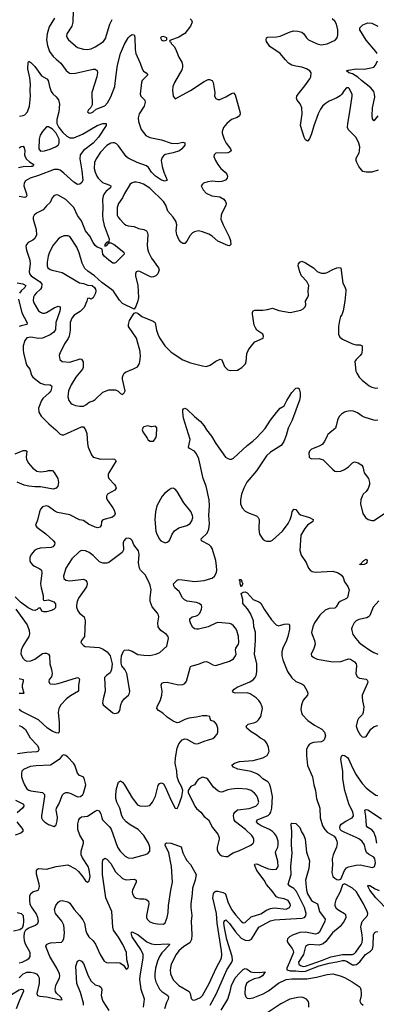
# Model space of a CAD drawing. Header units: inches. Extents: x 1682530 to 1839546, y 640742 to 791647.
# Tile 697 of 923: x 1821695 to 1825356, y 673318 to 683415. Entities that reach past the tile are written whole.
import ezdxf

# ---------------------------------------------------------------- set-up
doc = ezdxf.new("R2010")
doc.units = ezdxf.units.IN
doc.header["$MEASUREMENT"] = 0
doc.layers.add('B8627', color=7, linetype='Continuous')
doc.layers.add('B8628', color=7, linetype='Continuous')

msp = doc.modelspace()

# ---------------------------------------------------------------- linework, layer by layer
at = {"layer": 'B8627', "color": 5}
for points, elevation in [([(1821736, 680000), (1821760, 679900), (1821770, 679870), (1821800, 679830), (1821817, 679770), (1821830, 679750), (1821910, 679689), (1821950, 679674), (1822010, 679670), (1822022, 679662), (1822026, 679650), (1822014, 679610), (1821999, 679590), (1821932, 679530), (1821919, 679510), (1821890, 679430), (1821892, 679390), (1821917, 679350), (1821994, 679270), (1822068, 679210), (1822110, 679166), (1822130, 679158), (1822150, 679159), (1822330, 679239), (1822350, 679239), (1822370, 679210), (1822385, 679170), (1822391, 679070), (1822398, 679030), (1822432, 678952), (1822449, 678930), (1822530, 678908), (1822653, 678913), (1822668, 678908), (1822687, 678890), (1822610, 678770), (1822602, 678750), (1822602, 678730), (1822612, 678710), (1822668, 678650), (1822680, 678630), (1822684, 678610), (1822671, 678590), (1822597, 678550), (1822585, 678530), (1822585, 678510), (1822592, 678490), (1822652, 678410), (1822665, 678385), (1822674, 678350), (1822670, 678330), (1822647, 678313), (1822550, 678288), (1822535, 678270), (1822531, 678229), (1822519, 678210), (1822495, 678205), (1822470, 678210), (1822402, 678242), (1822350, 678278), (1822310, 678286), (1822210, 678337), (1822082, 678362), (1822055, 678375), (1821990, 678424), (1821971, 678429), (1821930, 678421), (1821910, 678396), (1821898, 678370), (1821877, 678283), (1821857, 678230), (1821871, 678210), (1821964, 678144), (1822042, 678070), (1822056, 678050), (1822054, 678030), (1822034, 678010), (1822017, 678003), (1821905, 677995), (1821873, 677987), (1821850, 677974), (1821812, 677930), (1821801, 677899), (1821800, 677870), (1821807, 677850), (1821830, 677822), (1821846, 677810), (1821903, 677783), (1821919, 677770), (1821923, 677743), (1821908, 677630), (1821915, 677590), (1821938, 677510), (1821935, 677470), (1821941, 677461), (1821950, 677459), (1821990, 677467), (1822047, 677447), (1822064, 677424), (1822064, 677390), (1822058, 677382), (1822048, 677370), (1822023, 677357), (1821970, 677344), (1821944, 677344), (1821924, 677350), (1821910, 677382), (1821890, 677379), (1821874, 677366), (1821850, 677358), (1821830, 677359), (1821783, 677383), (1821703, 677443), (1821650, 677497)], 460), ([(1822110, 680000), (1822104, 679990), (1822100, 679970), (1822108, 679930), (1822131, 679910), (1822210, 679902), (1822316, 679936), (1822330, 679935), (1822348, 679908), (1822348, 679850), (1822341, 679830), (1822272, 679750), (1822224, 679670), (1822196, 679610), (1822189, 679549), (1822200, 679510), (1822222, 679482), (1822233, 679473), (1822270, 679460), (1822313, 679453), (1822350, 679453), (1822375, 679465), (1822410, 679492), (1822450, 679507), (1822470, 679520), (1822550, 679594), (1822610, 679618), (1822678, 679618), (1822705, 679605), (1822730, 679582), (1822750, 679572), (1822768, 679590), (1822778, 679610), (1822750, 679730), (1822750, 679750), (1822756, 679770), (1822769, 679790), (1822781, 679799), (1822865, 679835), (1822903, 679857), (1822924, 679890), (1822933, 679930), (1822935, 679970), (1822932, 680000)], 480), ([(1823259, 680000), (1823370, 679928), (1823450, 679898), (1823570, 679865), (1823610, 679859), (1823650, 679873), (1823710, 679915), (1823753, 679933), (1823770, 679927), (1823799, 679859), (1823830, 679825), (1823856, 679816), (1823930, 679821), (1823974, 679850), (1824013, 679887), (1824019, 679910), (1824027, 679990), (1824031, 680000)], 480), ([(1825206, 680000), (1825204, 679990), (1825190, 679970), (1825148, 679930), (1825135, 679910), (1825147, 679810), (1825155, 679790), (1825181, 679750), (1825210, 679719), (1825282, 679662), (1825310, 679647), (1825350, 679638), (1825370, 679640)], 480), ([(1821690, 673743), (1821720, 673750), (1821770, 673774), (1821793, 673790), (1821804, 673810), (1821803, 673850), (1821756, 673936), (1821745, 673970), (1821741, 674010), (1821746, 674054), (1821759, 674081), (1821782, 674098), (1821858, 674130), (1821882, 674150), (1821890, 674170), (1821882, 674210), (1821863, 674250), (1821816, 674316), (1821803, 674343), (1821798, 674390), (1821800, 674430), (1821810, 674456), (1821829, 674471), (1821884, 674490), (1821897, 674510), (1821900, 674530), (1821896, 674550), (1821868, 674652), (1821867, 674690), (1821877, 674703), (1821890, 674710), (1821970, 674705), (1822070, 674730), (1822190, 674750), (1822267, 674707), (1822300, 674680), (1822345, 674625), (1822370, 674583), (1822390, 674571), (1822410, 674586), (1822420, 674630), (1822410, 674697), (1822397, 674730), (1822339, 674819), (1822325, 674850), (1822325, 674890), (1822352, 674972), (1822351, 674991), (1822312, 675052), (1822293, 675110), (1822293, 675170), (1822302, 675210), (1822312, 675228), (1822330, 675240), (1822391, 675249), (1822470, 675300), (1822490, 675309), (1822510, 675302), (1822529, 675270), (1822538, 675230), (1822547, 675210), (1822618, 675138), (1822634, 675114), (1822698, 674930), (1822726, 674890), (1822778, 674838), (1822810, 674820), (1822850, 674816), (1822987, 674853), (1823010, 674864), (1823030, 674890), (1823032, 674930), (1823018, 674970), (1822970, 675048), (1822910, 675112), (1822830, 675157), (1822789, 675189), (1822761, 675221), (1822743, 675250), (1822722, 675330), (1822693, 675390), (1822683, 675430), (1822682, 675470), (1822689, 675531), (1822710, 675597), (1822730, 675610), (1822750, 675595), (1822770, 675570), (1822850, 675436), (1822905, 675365), (1822930, 675354), (1822990, 675350), (1823030, 675358), (1823057, 675390), (1823088, 675452), (1823118, 675562), (1823130, 675583), (1823150, 675590), (1823170, 675579), (1823190, 675548), (1823250, 675407), (1823290, 675331), (1823310, 675326), (1823327, 675353), (1823358, 675450), (1823369, 675510), (1823357, 675550), (1823330, 675601), (1823311, 675650), (1823307, 675710), (1823292, 675790), (1823294, 675846), (1823310, 675945), (1823330, 675990), (1823364, 676030), (1823390, 676041), (1823410, 676037), (1823490, 675993), (1823510, 675988), (1823529, 675991), (1823590, 676017), (1823677, 676043), (1823699, 676061), (1823721, 676090), (1823729, 676110), (1823729, 676150), (1823716, 676190), (1823690, 676219), (1823658, 676230), (1823649, 676250), (1823648, 676270), (1823616, 676276), (1823570, 676275), (1823510, 676261), (1823430, 676251), (1823390, 676238), (1823330, 676207), (1823310, 676205), (1823270, 676223), (1823210, 676261), (1823164, 676304), (1823121, 676330), (1823102, 676350), (1823106, 676370), (1823139, 676441), (1823153, 676490), (1823157, 676530), (1823147, 676590), (1823156, 676610), (1823170, 676618), (1823210, 676621), (1823327, 676593), (1823370, 676597), (1823390, 676608), (1823408, 676632), (1823444, 676770), (1823450, 676781), (1823464, 676790), (1823530, 676807), (1823590, 676830), (1823610, 676833), (1823630, 676828), (1823679, 676799), (1823710, 676792), (1823850, 676836), (1823890, 676862), (1823910, 676890), (1823918, 676910), (1823910, 676950), (1823915, 676970), (1823940, 677010), (1823943, 677030), (1823940, 677090), (1823924, 677150), (1823910, 677176), (1823890, 677200), (1823870, 677216), (1823850, 677224), (1823730, 677232), (1823710, 677227), (1823630, 677188), (1823530, 677165), (1823510, 677164), (1823490, 677170), (1823470, 677186), (1823447, 677230), (1823441, 677250), (1823443, 677270), (1823464, 677290), (1823510, 677302), (1823524, 677310), (1823543, 677330), (1823563, 677370), (1823565, 677390), (1823560, 677410), (1823536, 677430), (1823510, 677440), (1823413, 677453), (1823386, 677466), (1823367, 677487), (1823331, 677550), (1823289, 677590), (1823277, 677610), (1823275, 677630), (1823312, 677668), (1823326, 677674), (1823368, 677672), (1823490, 677654), (1823590, 677665), (1823657, 677683), (1823671, 677689), (1823696, 677710), (1823714, 677746), (1823719, 677770), (1823717, 677810), (1823708, 677870), (1823671, 677991), (1823661, 678010), (1823639, 678030), (1823560, 678070), (1823557, 678090), (1823620, 678150), (1823637, 678190), (1823643, 678250), (1823638, 678330), (1823643, 678430), (1823640, 678490), (1823608, 678630), (1823578, 678710), (1823533, 678913), (1823510, 678962), (1823490, 678990), (1823437, 679017), (1823427, 679030), (1823444, 679110), (1823376, 679330), (1823369, 679391), (1823370, 679414), (1823375, 679425), (1823390, 679431), (1823410, 679421), (1823490, 679345), (1823550, 679296), (1823590, 679251), (1823612, 679210), (1823664, 679144), (1823708, 679068), (1823809, 678930), (1823830, 678915), (1823850, 678909), (1823870, 678909), (1823890, 678918), (1824030, 679050), (1824088, 679092), (1824131, 679129), (1824216, 679224), (1824270, 679310), (1824330, 679388), (1824370, 679431), (1824410, 679456), (1824436, 679510), (1824490, 679591), (1824530, 679635), (1824550, 679641), (1824565, 679630), (1824575, 679590), (1824575, 679550), (1824568, 679512), (1824492, 679310), (1824452, 679228), (1824430, 679150), (1824406, 679090), (1824378, 679050), (1824270, 678979), (1824230, 678943), (1824127, 678790), (1824027, 678673), (1823995, 678610), (1823971, 678550), (1823963, 678490), (1823963, 678450), (1823978, 678410), (1824010, 678376), (1824050, 678353), (1824127, 678327), (1824144, 678310), (1824152, 678290), (1824149, 678189), (1824158, 678138), (1824190, 678087), (1824210, 678074), (1824230, 678068), (1824270, 678068), (1824290, 678079), (1824391, 678170), (1824450, 678250), (1824473, 678290), (1824486, 678330), (1824491, 678369), (1824510, 678397), (1824530, 678391), (1824562, 678350), (1824578, 678338), (1824671, 678310), (1824706, 678290), (1824704, 678270), (1824650, 678230), (1824621, 678199), (1824582, 678130), (1824572, 677972), (1824585, 677925), (1824636, 677850), (1824661, 677790), (1824675, 677770), (1824696, 677756), (1824730, 677749), (1824910, 677761), (1824963, 677743), (1824999, 677719), (1825015, 677695), (1825028, 677650), (1825063, 677603), (1825077, 677570), (1825060, 677490), (1825050, 677478), (1824983, 677450), (1824966, 677434), (1824945, 677395), (1824930, 677380), (1824870, 677377), (1824830, 677361), (1824777, 677310), (1824720, 677230), (1824703, 677190), (1824692, 677130), (1824696, 677110), (1824721, 677050), (1824727, 677010), (1824714, 676966), (1824688, 676910), (1824691, 676891), (1824713, 676873), (1824750, 676858), (1824910, 676829), (1824990, 676833), (1825070, 676860), (1825090, 676857), (1825132, 676830), (1825148, 676810), (1825153, 676790), (1825145, 676710), (1825158, 676678), (1825183, 676663), (1825250, 676652), (1825262, 676642), (1825268, 676630), (1825264, 676610), (1825212, 676490), (1825209, 676470), (1825213, 676430), (1825228, 676370), (1825220, 676310), (1825214, 676290), (1825174, 676250), (1825161, 676230), (1825149, 676171), (1825162, 676130), (1825190, 676083), (1825210, 676062), (1825230, 676056), (1825250, 676065), (1825299, 676141), (1825332, 676168), (1825370, 676178)], 460), ([(1825372, 679308), (1825350, 679306), (1825330, 679310), (1825230, 679340), (1825209, 679350), (1825164, 679384), (1825121, 679401), (1825090, 679403), (1825050, 679397), (1825028, 679390), (1824998, 679370), (1824975, 679345), (1824956, 679310), (1824944, 679250), (1824935, 679225), (1824859, 679161), (1824850, 679149), (1824825, 679090), (1824800, 679060), (1824770, 679041), (1824691, 679010), (1824671, 678990), (1824663, 678970), (1824665, 678930), (1824677, 678917), (1824690, 678911), (1824770, 678915), (1824810, 678900), (1824910, 678803), (1824930, 678787), (1824950, 678781), (1824990, 678785), (1825030, 678802), (1825070, 678830), (1825110, 678871), (1825130, 678881), (1825170, 678871), (1825206, 678846), (1825216, 678830), (1825230, 678770), (1825274, 678710), (1825287, 678670), (1825287, 678650), (1825271, 678609), (1825250, 678577), (1825222, 678550), (1825209, 678530), (1825197, 678490), (1825192, 678450), (1825216, 678350), (1825244, 678310), (1825271, 678290), (1825310, 678278), (1825330, 678280), (1825490, 678386)], 480), ([(1821650, 678962), (1821730, 678996), (1821759, 678999), (1821770, 678990), (1821762, 678930), (1821764, 678910), (1821784, 678870), (1821830, 678815), (1821870, 678787), (1821910, 678779), (1821970, 678784), (1821991, 678791), (1822031, 678791), (1822050, 678771), (1822087, 678710), (1822095, 678670), (1822086, 678630), (1822071, 678610), (1822039, 678601), (1821910, 678625), (1821850, 678625), (1821790, 678632), (1821743, 678643), (1821671, 678671)], 440), ([(1821689, 673591), (1821730, 673629), (1821750, 673639), (1821770, 673646), (1821810, 673648), (1821842, 673642), (1821869, 673630), (1821886, 673610), (1821894, 673590), (1821895, 673530), (1821870, 673430), (1821879, 673410), (1821902, 673402), (1821970, 673395), (1822110, 673365), (1822133, 673367), (1822117, 673390), (1822072, 673432), (1822062, 673450), (1822059, 673470), (1822068, 673510), (1822103, 673590), (1822107, 673610), (1822103, 673630), (1822076, 673690), (1822004, 673810), (1821965, 673910), (1821970, 673930), (1821990, 673943), (1822011, 673949), (1822123, 673957), (1822136, 673964), (1822150, 673988), (1822155, 674050), (1822147, 674130), (1822129, 674169), (1822064, 674250), (1822053, 674290), (1822067, 674330), (1822090, 674366), (1822110, 674379), (1822130, 674383), (1822190, 674370), (1822210, 674354), (1822254, 674290), (1822309, 674230), (1822344, 674184), (1822359, 674150), (1822374, 674070), (1822383, 674043), (1822405, 674010), (1822449, 673969), (1822475, 673935), (1822520, 673830), (1822562, 673762), (1822587, 673747), (1822610, 673742), (1822690, 673747), (1822723, 673743), (1822760, 673720), (1822790, 673678), (1822798, 673682), (1822810, 673692), (1822813, 673710), (1822794, 673774), (1822792, 673850), (1822753, 673933), (1822710, 674008), (1822660, 674080), (1822653, 674110), (1822640, 674270), (1822579, 674410), (1822545, 674650), (1822546, 674770), (1822550, 674801), (1822570, 674818), (1822590, 674808), (1822630, 674761), (1822678, 674678), (1822750, 674607), (1822790, 674594), (1822870, 674603), (1822890, 674591), (1822890, 674570), (1822854, 674490), (1822850, 674470), (1822853, 674450), (1822870, 674421), (1822890, 674406), (1822930, 674399), (1822970, 674401), (1822990, 674397), (1823016, 674376), (1823020, 674350), (1822996, 674230), (1822997, 674210), (1823004, 674190), (1823030, 674165), (1823070, 674150), (1823110, 674143), (1823170, 674140), (1823190, 674153), (1823210, 674210), (1823219, 674261), (1823222, 674330), (1823245, 674490), (1823263, 674570), (1823253, 674730), (1823225, 674870), (1823190, 674950), (1823193, 674967), (1823207, 674973), (1823250, 674972), (1823354, 674934), (1823370, 674870), (1823396, 674816), (1823410, 674793), (1823450, 674751), (1823506, 674650), (1823496, 674590), (1823468, 674510), (1823466, 674450), (1823451, 674350), (1823451, 674310), (1823463, 674230), (1823456, 674170), (1823462, 674030), (1823458, 673982), (1823441, 673950), (1823381, 673910), (1823330, 673865), (1823302, 673830), (1823250, 673730), (1823239, 673670), (1823243, 673630), (1823271, 673570), (1823290, 673547), (1823330, 673512), (1823434, 673450), (1823446, 673430), (1823457, 673377), (1823470, 673364), (1823490, 673360), (1823513, 673370), (1823550, 673389), (1823570, 673407), (1823640, 673530), (1823713, 673690), (1823768, 673790), (1823771, 673830), (1823768, 673868), (1823722, 674150), (1823717, 674250), (1823678, 674410), (1823683, 674450), (1823691, 674469), (1823710, 674479), (1823730, 674478), (1823784, 674464), (1823807, 674450), (1823830, 674370), (1823870, 674291), (1823913, 674233), (1823970, 674169), (1823990, 674155), (1824010, 674156), (1824070, 674214), (1824170, 674245), (1824230, 674284), (1824270, 674301), (1824310, 674308), (1824430, 674293), (1824466, 674310), (1824475, 674330), (1824471, 674349), (1824450, 674384), (1824410, 674401), (1824350, 674410), (1824330, 674421), (1824316, 674436), (1824293, 674470), (1824227, 674547), (1824203, 674590), (1824131, 674690), (1824111, 674730), (1824107, 674750), (1824110, 674755), (1824130, 674760), (1824204, 674724), (1824250, 674708), (1824290, 674700), (1824330, 674705), (1824348, 674730), (1824345, 674785), (1824322, 674870), (1824325, 674890), (1824344, 674930), (1824349, 674951), (1824348, 674990), (1824330, 675042), (1824311, 675070), (1824290, 675091), (1824259, 675110), (1824174, 675150), (1824143, 675170), (1824125, 675190), (1824133, 675210), (1824244, 675256), (1824261, 675270), (1824274, 675290), (1824284, 675330), (1824290, 675450), (1824274, 675534), (1824262, 675570), (1824253, 675590), (1824241, 675601), (1824191, 675630), (1824161, 675661), (1824130, 675681), (1824070, 675705), (1823936, 675730), (1823889, 675750), (1823874, 675770), (1823901, 675790), (1823950, 675809), (1824090, 675820), (1824190, 675845), (1824235, 675870), (1824255, 675910), (1824250, 675952), (1824235, 675990), (1824222, 676010), (1824210, 676023), (1824167, 676047), (1824123, 676083), (1824070, 676112), (1824028, 676150), (1824021, 676170), (1824039, 676190), (1824110, 676207), (1824130, 676217), (1824146, 676234), (1824170, 676270), (1824187, 676350), (1824184, 676370), (1824166, 676410), (1824150, 676433), (1824121, 676461), (1824062, 676502), (1824029, 676511), (1823906, 676510), (1823890, 676515), (1823879, 676530), (1823897, 676550), (1823929, 676570), (1824056, 676624), (1824093, 676647), (1824112, 676668), (1824123, 676690), (1824131, 676729), (1824130, 676810), (1824106, 676910), (1824117, 677050), (1824115, 677135), (1824099, 677190), (1824094, 677250), (1824065, 677325), (1824035, 677375), (1823987, 677430), (1823984, 677470), (1823969, 677530), (1823990, 677546), (1824010, 677547), (1824030, 677539), (1824090, 677471), (1824150, 677447), (1824170, 677431), (1824205, 677370), (1824281, 677261), (1824328, 677208), (1824350, 677201), (1824375, 677205), (1824410, 677218), (1824441, 677221), (1824458, 677218), (1824465, 677210), (1824466, 677166), (1824448, 677090), (1824435, 677050), (1824396, 676970), (1824386, 676934), (1824386, 676890), (1824395, 676850), (1824444, 676730), (1824487, 676667), (1824530, 676629), (1824590, 676604), (1824610, 676590), (1824647, 676530), (1824652, 676510), (1824650, 676490), (1824604, 676436), (1824586, 676390), (1824581, 676341), (1824586, 676310), (1824596, 676290), (1824654, 676230), (1824721, 676181), (1824798, 676138), (1824825, 676110), (1824833, 676070), (1824821, 676030), (1824810, 676019), (1824790, 676010), (1824710, 676003), (1824690, 675997), (1824670, 675986), (1824655, 675970), (1824640, 675930), (1824639, 675870), (1824650, 675767), (1824700, 675650), (1824715, 675570), (1824731, 675510), (1824742, 675430), (1824775, 675330), (1824779, 675230), (1824804, 675150), (1824826, 675110), (1824850, 675084), (1824923, 675043), (1824940, 675020), (1824950, 674990), (1824954, 674970), (1824948, 674930), (1824913, 674850), (1824903, 674810), (1824906, 674750), (1824899, 674670), (1824910, 674630), (1824930, 674611), (1824950, 674599), (1824970, 674596), (1824990, 674602), (1825028, 674690), (1825050, 674716), (1825070, 674727), (1825150, 674745), (1825190, 674748), (1825318, 674722), (1825336, 674730), (1825348, 674770), (1825341, 674810), (1825330, 674827), (1825277, 674857), (1825256, 674876), (1825244, 674904), (1825234, 674954), (1825209, 674989), (1825184, 675010), (1825150, 675030), (1825024, 675084), (1824998, 675098), (1824985, 675110), (1824980, 675130), (1824985, 675150), (1824996, 675164), (1825043, 675197), (1825108, 675230), (1825123, 675250), (1825123, 675257), (1825116, 675290), (1825075, 675375), (1825031, 675510), (1825012, 675630), (1825012, 675710), (1824993, 675830), (1824998, 675862), (1825010, 675872), (1825030, 675870), (1825060, 675850), (1825075, 675830), (1825108, 675750), (1825150, 675670), (1825210, 675583), (1825250, 675538), (1825290, 675506), (1825350, 675464), (1825370, 675460)], 440), ([(1825383, 677457), (1825322, 677390), (1825290, 677304), (1825276, 677290), (1825258, 677282), (1825176, 677264), (1825150, 677252), (1825128, 677230), (1825106, 677190), (1825102, 677170), (1825104, 677150), (1825116, 677110), (1825144, 677070), (1825180, 677030), (1825210, 677003), (1825290, 676949), (1825330, 676925), (1825370, 676910)], 480), ([(1821655, 677370), (1821772, 677210), (1821794, 677150), (1821796, 677116), (1821789, 677090), (1821728, 676990), (1821712, 676950), (1821709, 676910), (1821730, 676866), (1821747, 676847), (1821770, 676837), (1821810, 676841), (1821850, 676857), (1821930, 676914), (1821950, 676919), (1821970, 676918), (1821990, 676910), (1822000, 676890), (1822005, 676810), (1822023, 676750), (1822028, 676712), (1822022, 676678), (1821999, 676650), (1821993, 676630), (1822002, 676610), (1822010, 676605), (1822050, 676602), (1822089, 676609), (1822288, 676668), (1822302, 676662), (1822308, 676650), (1822298, 676590), (1822299, 676530), (1822218, 676482), (1822175, 676450), (1822118, 676390), (1822096, 676350), (1822091, 676310), (1822101, 676210), (1822100, 676110), (1822090, 676100), (1822070, 676102), (1822030, 676120), (1821982, 676150), (1821890, 676237), (1821710, 676325), (1821690, 676340)], 460), ([(1821690, 676658), (1821730, 676650), (1821732, 676630), (1821721, 676590), (1821721, 676570), (1821737, 676510), (1821734, 676506), (1821690, 676506)], 440), ([(1821690, 676176), (1821722, 676162), (1821755, 676135), (1821803, 676050), (1821875, 675975), (1821889, 675950), (1821893, 675927), (1821885, 675915), (1821873, 675907), (1821770, 675902), (1821673, 675887)], 460), ([(1821654, 675410), (1821736, 675370), (1821739, 675350), (1821724, 675330), (1821670, 675281)], 460), ([(1825360, 674970), (1825352, 675030), (1825330, 675085), (1825310, 675106), (1825270, 675130), (1825254, 675150), (1825249, 675249), (1825239, 675310), (1825250, 675316), (1825270, 675312), (1825410, 675221)], 420), ([(1821665, 675190), (1821729, 675110), (1821729, 675090), (1821707, 675073), (1821650, 675054)], 460), ([(1823652, 673310), (1823716, 673430), (1823823, 673670), (1823874, 673750), (1823879, 673770), (1823875, 673810), (1823822, 673982), (1823797, 674103), (1823791, 674149), (1823793, 674167), (1823802, 674178), (1823810, 674183), (1823850, 674146), (1823910, 674062), (1823970, 673995), (1824010, 673977), (1824046, 673974), (1824074, 673986), (1824150, 674110), (1824270, 674175), (1824310, 674183), (1824590, 674201), (1824619, 674210), (1824633, 674227), (1824637, 674250), (1824619, 674310), (1824536, 674476), (1824510, 674505), (1824468, 674530), (1824450, 674550), (1824483, 674650), (1824478, 674730), (1824492, 674870), (1824485, 674950), (1824487, 675093), (1824483, 675157), (1824486, 675174), (1824490, 675176), (1824530, 675171), (1824570, 675130), (1824586, 675086), (1824610, 675048), (1824625, 675010), (1824639, 674879), (1824669, 674789), (1824663, 674710), (1824630, 674590), (1824638, 674490), (1824648, 674450), (1824690, 674384), (1824710, 674368), (1824753, 674350), (1824772, 674270), (1824829, 674190), (1824827, 674170), (1824783, 674077), (1824770, 674056), (1824756, 674044), (1824730, 674039), (1824630, 674057), (1824570, 674053), (1824502, 674030), (1824463, 674010), (1824444, 673990), (1824442, 673970), (1824449, 673950), (1824493, 673890), (1824503, 673870), (1824504, 673850), (1824466, 673750), (1824437, 673690), (1824436, 673670), (1824470, 673660), (1824530, 673660), (1824590, 673654), (1824630, 673657), (1824769, 673711), (1824870, 673741), (1824950, 673752), (1825010, 673766), (1825030, 673767), (1825050, 673760), (1825110, 673724), (1825130, 673722), (1825152, 673728), (1825187, 673753), (1825244, 673830), (1825296, 673864), (1825315, 673885), (1825323, 673917), (1825327, 674030), (1825333, 674047), (1825343, 674057), (1825350, 674063), (1825370, 674064)], 420), ([(1825488, 674270), (1825349, 674409), (1825288, 674490), (1825267, 674530), (1825270, 674536), (1825290, 674535), (1825343, 674503), (1825385, 674485)], 420), ([(1821670, 674259), (1821710, 674250), (1821730, 674230), (1821734, 674170), (1821731, 674129), (1821722, 674098), (1821698, 674082), (1821633, 674067)], 460), ([(1822966, 673290), (1822978, 673370), (1822943, 673470), (1822929, 673571), (1822931, 673610), (1822964, 673790), (1822964, 673830), (1822939, 673879), (1822851, 674010), (1822839, 674050), (1822850, 674061), (1822910, 674032), (1823000, 673960), (1823050, 673937), (1823090, 673932), (1823210, 673939), (1823234, 673934), (1823236, 673930), (1823155, 673845), (1823130, 673810), (1823110, 673760), (1823090, 673690), (1823082, 673630), (1823083, 673590), (1823092, 673550), (1823130, 673473), (1823154, 673450), (1823216, 673410), (1823224, 673390), (1823219, 673370), (1823202, 673338), (1823181, 673270)], 420), ([(1822352, 673310), (1822352, 673330), (1822319, 673439), (1822283, 673530), (1822273, 673710), (1822290, 673761), (1822310, 673771), (1822330, 673762), (1822350, 673735), (1822400, 673610), (1822430, 673555), (1822470, 673518), (1822510, 673509), (1822532, 673492), (1822538, 673470), (1822533, 673407), (1822541, 673370), (1822550, 673349), (1822610, 673256)], 420), ([(1823763, 673257), (1823830, 673370), (1823856, 673450), (1823870, 673512), (1823906, 673590), (1823950, 673639), (1823990, 673674), (1824010, 673685), (1824030, 673677), (1824069, 673650), (1824086, 673646), (1824155, 673645), (1824214, 673650), (1824187, 673610), (1824152, 673590), (1824102, 673578), (1824073, 673567), (1824047, 673553), (1824022, 673530), (1824009, 673490), (1824007, 673427), (1824015, 673395), (1824030, 673382), (1824050, 673379), (1824090, 673383), (1824195, 673425), (1824250, 673456), (1824350, 673534), (1824430, 673573), (1824490, 673581), (1824641, 673579), (1824742, 673598), (1824850, 673624), (1824910, 673629), (1824985, 673610), (1825030, 673593), (1825107, 673550), (1825180, 673500), (1825189, 673490), (1825195, 673470), (1825199, 673430), (1825199, 673410), (1825188, 673350), (1825198, 673330), (1825222, 673310)], 380), ([(1821407, 673270), (1821379, 673330), (1821379, 673350), (1821395, 673365), (1821447, 673393), (1821487, 673453), (1821510, 673467), (1821530, 673453), (1821550, 673422), (1821570, 673409), (1821610, 673420), (1821690, 673466), (1821713, 673473), (1821731, 673471), (1821733, 673453), (1821726, 673430), (1821689, 673350), (1821659, 673270)], 420), ([(1824662, 673290), (1824663, 673330), (1824656, 673350), (1824640, 673370), (1824610, 673385), (1824590, 673390), (1824550, 673389), (1824469, 673370), (1824377, 673323), (1824130, 673158)], 380)]:
    msp.add_lwpolyline(points, dxfattribs=dict(at, elevation=elevation))
for points, elevation in [([(1823010, 679249), (1822970, 679239), (1822958, 679230), (1822952, 679210), (1822958, 679190), (1823005, 679125), (1823012, 679110), (1823030, 679092), (1823070, 679094), (1823093, 679127), (1823099, 679150), (1823102, 679230), (1823090, 679248), (1823050, 679239)], 480), ([(1823270, 678612), (1823250, 678609), (1823230, 678595), (1823182, 678558), (1823157, 678530), (1823104, 678430), (1823088, 678370), (1823084, 678290), (1823092, 678170), (1823099, 678150), (1823126, 678090), (1823145, 678070), (1823190, 678050), (1823210, 678056), (1823229, 678070), (1823238, 678082), (1823261, 678139), (1823286, 678174), (1823330, 678205), (1823410, 678229), (1823445, 678250), (1823463, 678277), (1823471, 678309), (1823470, 678330), (1823451, 678371), (1823380, 678460), (1823310, 678577), (1823290, 678601)], 480), ([(1822810, 678098), (1822786, 678094), (1822765, 678070), (1822759, 678050), (1822760, 677980), (1822748, 677950), (1822610, 677850), (1822590, 677842), (1822550, 677842), (1822516, 677856), (1822450, 677919), (1822410, 677950), (1822370, 677970), (1822330, 677972), (1822310, 677963), (1822230, 677888), (1822169, 677790), (1822146, 677710), (1822150, 677684), (1822170, 677667), (1822210, 677661), (1822350, 677677), (1822370, 677666), (1822384, 677650), (1822389, 677630), (1822382, 677598), (1822298, 677482), (1822285, 677450), (1822279, 677410), (1822278, 677390), (1822292, 677352), (1822310, 677330), (1822356, 677290), (1822367, 677250), (1822359, 677090), (1822331, 677050), (1822324, 677030), (1822350, 676997), (1822367, 676987), (1822510, 676978), (1822545, 676965), (1822592, 676932), (1822623, 676890), (1822643, 676810), (1822639, 676750), (1822623, 676717), (1822586, 676690), (1822567, 676670), (1822572, 676530), (1822551, 676450), (1822545, 676410), (1822552, 676390), (1822650, 676306), (1822670, 676301), (1822690, 676303), (1822709, 676311), (1822724, 676330), (1822734, 676390), (1822743, 676417), (1822769, 676450), (1822813, 676490), (1822824, 676510), (1822827, 676530), (1822796, 676710), (1822776, 676750), (1822744, 676790), (1822736, 676816), (1822736, 676850), (1822742, 676890), (1822760, 676940), (1822770, 676950), (1822810, 676954), (1822850, 676940), (1822907, 676907), (1822970, 676897), (1823030, 676896), (1823092, 676908), (1823133, 676927), (1823204, 676990), (1823222, 677070), (1823218, 677090), (1823202, 677110), (1823145, 677150), (1823116, 677190), (1823113, 677230), (1823122, 677290), (1823120, 677310), (1823110, 677330), (1823054, 677394), (1823034, 677450), (1823033, 677490), (1823045, 677570), (1823036, 677616), (1823018, 677658), (1822982, 677722), (1822935, 677770), (1822924, 677790), (1822915, 677845), (1822922, 677930), (1822915, 677970), (1822867, 678030), (1822850, 678073), (1822833, 678090)], 480), ([(1825190, 677826), (1825186, 677830), (1825202, 677838), (1825206, 677850), (1825228, 677870), (1825250, 677882), (1825262, 677870), (1825258, 677850), (1825250, 677838), (1825230, 677828)], 460), ([(1823970, 677598), (1823959, 677630), (1823958, 677658), (1823950, 677666), (1823950, 677674), (1823970, 677674), (1823975, 677650), (1823985, 677630)], 440), ([(1822150, 675875), (1822130, 675869), (1822099, 675830), (1822011, 675769), (1821865, 675765), (1821804, 675756), (1821734, 675726), (1821718, 675710), (1821713, 675690), (1821715, 675650), (1821727, 675610), (1821744, 675570), (1821770, 675529), (1821790, 675513), (1821810, 675506), (1821928, 675490), (1821949, 675470), (1821951, 675450), (1821920, 675250), (1821921, 675230), (1821929, 675209), (1821950, 675188), (1821990, 675163), (1822050, 675141), (1822070, 675158), (1822081, 675199), (1822083, 675237), (1822071, 675310), (1822075, 675330), (1822096, 675370), (1822134, 675466), (1822150, 675480), (1822170, 675489), (1822190, 675489), (1822221, 675481), (1822290, 675447), (1822319, 675450), (1822343, 675470), (1822350, 675485), (1822365, 675530), (1822373, 675570), (1822356, 675636), (1822346, 675650), (1822310, 675664), (1822290, 675689), (1822260, 675770), (1822247, 675790), (1822190, 675851), (1822170, 675868)], 480), ([(1823570, 675646), (1823530, 675627), (1823513, 675607), (1823491, 675569), (1823451, 675550), (1823441, 675539), (1823424, 675510), (1823425, 675490), (1823492, 675350), (1823510, 675327), (1823555, 675290), (1823590, 675245), (1823633, 675210), (1823673, 675130), (1823730, 675062), (1823742, 675030), (1823743, 675010), (1823723, 674930), (1823723, 674903), (1823730, 674881), (1823750, 674853), (1823770, 674839), (1823810, 674833), (1823830, 674835), (1823850, 674846), (1823888, 674872), (1823950, 674895), (1824067, 674950), (1824090, 674970), (1824097, 674983), (1824099, 675010), (1824093, 675030), (1824078, 675050), (1824012, 675110), (1823911, 675190), (1823898, 675210), (1823890, 675250), (1823893, 675270), (1823904, 675290), (1823930, 675311), (1824050, 675325), (1824119, 675350), (1824141, 675370), (1824151, 675390), (1824141, 675430), (1824130, 675455), (1824104, 675484), (1824070, 675509), (1824030, 675523), (1823931, 675531), (1823870, 675526), (1823830, 675518), (1823770, 675495), (1823750, 675496), (1823730, 675506), (1823685, 675545), (1823626, 675626), (1823610, 675638)], 460), ([(1825028, 674552), (1825010, 674544), (1824986, 674470), (1824941, 674390), (1824929, 674350), (1824929, 674329), (1824944, 674304), (1824970, 674284), (1825030, 674250), (1825038, 674238), (1825041, 674210), (1825027, 674170), (1824983, 674117), (1824906, 674050), (1824837, 673963), (1824810, 673938), (1824770, 673925), (1824670, 673932), (1824650, 673926), (1824630, 673910), (1824608, 673830), (1824558, 673750), (1824560, 673730), (1824576, 673716), (1824606, 673706), (1824630, 673708), (1824804, 673770), (1824890, 673806), (1825010, 673830), (1825112, 673828), (1825130, 673838), (1825146, 673854), (1825199, 673930), (1825209, 673951), (1825214, 673990), (1825212, 674030), (1825198, 674110), (1825199, 674130), (1825212, 674168), (1825264, 674230), (1825267, 674250), (1825263, 674270), (1825225, 674350), (1825152, 674470), (1825110, 674508), (1825050, 674545)], 440)]:
    msp.add_lwpolyline(points, close=True, dxfattribs=dict(at, elevation=elevation))
at = {"layer": 'B8628', "color": 5}
for points, elevation in [([(1822245, 683510), (1822240, 683390), (1822229, 683350), (1822180, 683270), (1822176, 683250), (1822182, 683230), (1822195, 683210), (1822290, 683130), (1822350, 683112), (1822389, 683109), (1822430, 683118), (1822470, 683136), (1822556, 683190), (1822577, 683223), (1822620, 683370), (1822644, 683416)], 480), ([(1822052, 683430), (1821998, 683342), (1821977, 683270), (1821972, 683210), (1821981, 683150), (1822003, 683090), (1822039, 683039), (1822069, 683009), (1822118, 682970), (1822174, 682894), (1822208, 682868), (1822230, 682863), (1822270, 682866), (1822450, 682909), (1822470, 682908), (1822490, 682894), (1822494, 682870), (1822486, 682830), (1822437, 682670), (1822438, 682542), (1822425, 682515), (1822401, 682490), (1822392, 682470), (1822410, 682458), (1822430, 682461), (1822449, 682470), (1822482, 682498), (1822570, 682532), (1822598, 682562), (1822630, 682625), (1822673, 682730), (1822684, 682850), (1822701, 682950), (1822731, 683070), (1822770, 683163), (1822810, 683228), (1822830, 683251), (1822850, 683264), (1822870, 683259), (1822876, 683236), (1822880, 683110), (1822886, 683070), (1822932, 682970), (1822951, 682910), (1822967, 682887), (1822993, 682870), (1823010, 682850), (1822952, 682790), (1822944, 682770), (1822932, 682650), (1822938, 682630), (1822981, 682590), (1822985, 682570), (1822972, 682530), (1822923, 682450), (1822910, 682410), (1822914, 682370), (1822943, 682290), (1822990, 682227), (1823030, 682206), (1823150, 682184), (1823250, 682150), (1823310, 682147), (1823370, 682159), (1823391, 682151), (1823391, 682130), (1823377, 682110), (1823361, 682090), (1823334, 682070), (1823271, 682050), (1823190, 682032), (1823170, 682018), (1823157, 682003), (1823148, 681970), (1823157, 681910), (1823174, 681850), (1823210, 681770), (1823190, 681758), (1823150, 681769), (1823090, 681811), (1823050, 681853), (1823018, 681898), (1822997, 681917), (1822902, 681950), (1822810, 681995), (1822790, 682013), (1822710, 682122), (1822690, 682143), (1822670, 682152), (1822650, 682153), (1822630, 682148), (1822590, 682125), (1822524, 682056), (1822480, 681990), (1822465, 681950), (1822461, 681890), (1822469, 681850), (1822487, 681810), (1822501, 681790), (1822546, 681746), (1822610, 681723), (1822631, 681710), (1822627, 681690), (1822584, 681656), (1822564, 681630), (1822553, 681607), (1822545, 681570), (1822550, 681490), (1822545, 681410), (1822548, 681368), (1822564, 681304), (1822613, 681167), (1822610, 681135), (1822595, 681135), (1822585, 681130), (1822568, 681110), (1822570, 681092), (1822590, 681099), (1822612, 681128), (1822630, 681128), (1822664, 681110), (1822764, 681030), (1822768, 681010), (1822678, 680922), (1822670, 680917), (1822650, 680919), (1822610, 680948), (1822563, 680990), (1822548, 681010), (1822541, 681061), (1822530, 681070), (1822490, 681083), (1822470, 681101), (1822450, 681130), (1822416, 681196), (1822372, 681250), (1822330, 681352), (1822290, 681406), (1822250, 681488), (1822170, 681571), (1822090, 681615), (1822070, 681618), (1822045, 681610), (1822030, 681590), (1822010, 681542), (1821970, 681505), (1821936, 681464), (1821868, 681432), (1821843, 681410), (1821835, 681390), (1821835, 681370), (1821865, 681265), (1821868, 681210), (1821850, 681170), (1821830, 681154), (1821784, 681130), (1821765, 681110), (1821759, 681090), (1821765, 681050), (1821801, 680950), (1821802, 680910), (1821792, 680832), (1821797, 680810), (1821813, 680790), (1821839, 680770), (1821907, 680727), (1821922, 680702), (1821919, 680670), (1821909, 680651), (1821864, 680610), (1821846, 680590), (1821836, 680570), (1821834, 680534), (1821841, 680510), (1821890, 680430), (1821910, 680415), (1821930, 680407), (1821950, 680407), (1821970, 680414), (1822050, 680460), (1822090, 680477), (1822112, 680470), (1822112, 680450), (1822106, 680426), (1822066, 680310), (1822063, 680237), (1822046, 680210), (1822010, 680182), (1821930, 680148), (1821890, 680146), (1821810, 680159), (1821770, 680151), (1821750, 680125), (1821732, 680070), (1821730, 680025), (1821736, 680000)], 460), ([(1823444, 683424), (1823459, 683410), (1823466, 683390), (1823448, 683350), (1823390, 683272), (1823330, 683235), (1823238, 683202), (1823234, 683190), (1823245, 683185), (1823251, 683170), (1823280, 683140), (1823296, 683116), (1823329, 683030), (1823360, 682980), (1823368, 682950), (1823368, 682930), (1823359, 682901), (1823285, 682770), (1823268, 682730), (1823265, 682690), (1823271, 682631), (1823290, 682602), (1823450, 682690), (1823590, 682781), (1823630, 682802), (1823642, 682802), (1823670, 682791), (1823680, 682770), (1823699, 682670), (1823696, 682630), (1823710, 682606), (1823730, 682596), (1823750, 682596), (1823810, 682624), (1823870, 682660), (1823890, 682664), (1823906, 682646), (1823954, 682474), (1823958, 682450), (1823952, 682430), (1823929, 682411), (1823870, 682390), (1823820, 682350), (1823788, 682310), (1823773, 682270), (1823772, 682250), (1823793, 682190), (1823813, 682150), (1823859, 682090), (1823865, 682070), (1823850, 682055), (1823831, 682049), (1823710, 682045), (1823691, 682030), (1823688, 682012), (1823704, 681970), (1823729, 681930), (1823760, 681890), (1823806, 681850), (1823821, 681830), (1823828, 681810), (1823826, 681790), (1823807, 681770), (1823770, 681757), (1823734, 681754), (1823670, 681761), (1823626, 681754), (1823582, 681738), (1823571, 681730), (1823559, 681710), (1823577, 681670), (1823610, 681636), (1823669, 681609), (1823750, 681600), (1823790, 681576), (1823808, 681550), (1823813, 681530), (1823812, 681510), (1823769, 681430), (1823762, 681410), (1823760, 681370), (1823783, 681310), (1823845, 681190), (1823859, 681150), (1823864, 681110), (1823850, 681096), (1823830, 681100), (1823730, 681145), (1823670, 681194), (1823636, 681216), (1823570, 681240), (1823530, 681249), (1823490, 681240), (1823470, 681228), (1823442, 681198), (1823410, 681143), (1823390, 681119), (1823370, 681121), (1823350, 681133), (1823330, 681161), (1823307, 681210), (1823302, 681250), (1823308, 681310), (1823298, 681350), (1823270, 681390), (1823215, 681450), (1823194, 681514), (1823171, 681550), (1823030, 681686), (1822965, 681730), (1822930, 681743), (1822890, 681750), (1822870, 681750), (1822842, 681738), (1822830, 681729), (1822770, 681632), (1822752, 681588), (1822709, 681530), (1822697, 681490), (1822696, 681410), (1822705, 681390), (1822722, 681370), (1822770, 681318), (1822787, 681307), (1822810, 681300), (1822870, 681295), (1822915, 681275), (1822970, 681265), (1822998, 681250), (1823008, 681230), (1823010, 681210), (1823005, 681105), (1823007, 681070), (1823017, 681030), (1823050, 680968), (1823119, 680870), (1823126, 680850), (1823112, 680810), (1823092, 680790), (1823070, 680777), (1823050, 680774), (1823030, 680780), (1822930, 680833), (1822910, 680837), (1822890, 680829), (1822884, 680810), (1822884, 680790), (1822908, 680690), (1822915, 680565), (1822909, 680531), (1822886, 680474), (1822870, 680446), (1822750, 680506), (1822720, 680540), (1822658, 680630), (1822638, 680650), (1822540, 680720), (1822465, 680790), (1822395, 680835), (1822365, 680865), (1822338, 680918), (1822305, 681025), (1822282, 681082), (1822210, 681191), (1822190, 681199), (1822150, 681198), (1822110, 681182), (1822090, 681165), (1822038, 681102), (1822001, 681030), (1821987, 680990), (1821977, 680930), (1821978, 680890), (1821985, 680870), (1822010, 680852), (1822030, 680845), (1822130, 680824), (1822310, 680716), (1822351, 680711), (1822394, 680694), (1822438, 680690), (1822463, 680670), (1822473, 680653), (1822476, 680636), (1822475, 680610), (1822450, 680562), (1822430, 680549), (1822410, 680558), (1822390, 680555), (1822386, 680530), (1822357, 680463), (1822317, 680423), (1822256, 680384), (1822230, 680353), (1822214, 680310), (1822214, 680230), (1822204, 680170), (1822194, 680146), (1822156, 680090), (1822110, 680000)], 480), ([(1825373, 681873), (1825308, 681852), (1825250, 681851), (1825217, 681857), (1825176, 681910), (1825154, 681950), (1825148, 681970), (1825150, 681996), (1825178, 682050), (1825183, 682070), (1825185, 682110), (1825176, 682150), (1825148, 682208), (1825070, 682286), (1825061, 682310), (1825062, 682350), (1825085, 682470), (1825107, 682630), (1825106, 682650), (1825078, 682710), (1825070, 682716), (1825050, 682715), (1825026, 682690), (1825002, 682650), (1824985, 682635), (1824950, 682613), (1824870, 682580), (1824830, 682554), (1824802, 682530), (1824782, 682498), (1824760, 682450), (1824713, 682327), (1824690, 682245), (1824670, 682194), (1824648, 682170), (1824630, 682182), (1824615, 682210), (1824578, 682330), (1824596, 682450), (1824592, 682512), (1824574, 682554), (1824543, 682590), (1824536, 682610), (1824540, 682630), (1824552, 682650), (1824623, 682737), (1824672, 682810), (1824682, 682830), (1824686, 682870), (1824674, 682890), (1824640, 682910), (1824590, 682928), (1824530, 682937), (1824490, 682948), (1824455, 682970), (1824423, 683003), (1824370, 683070), (1824261, 683141), (1824229, 683190), (1824226, 683210), (1824229, 683230), (1824243, 683237), (1824330, 683240), (1824370, 683247), (1824470, 683290), (1824510, 683301), (1824550, 683299), (1824590, 683288), (1824610, 683271), (1824638, 683230), (1824661, 683210), (1824748, 683168), (1824790, 683159), (1824850, 683169), (1824934, 683206), (1824955, 683230), (1824961, 683259), (1824960, 683310), (1824946, 683370), (1824930, 683400), (1824904, 683424)], 480), ([(1825364, 683070), (1825352, 683090), (1825250, 683205), (1825187, 683310), (1825187, 683333), (1825218, 683362), (1825270, 683383), (1825310, 683381), (1825370, 683349)], 460), ([(1821693, 682427), (1821730, 682431), (1821750, 682439), (1821775, 682470), (1821796, 682530), (1821806, 682630), (1821802, 682690), (1821805, 682755), (1821798, 682818), (1821780, 682910), (1821783, 682977), (1821789, 682991), (1821810, 682977), (1821850, 682936), (1821921, 682841), (1821974, 682810), (1821989, 682790), (1822000, 682730), (1822018, 682678), (1822035, 682655), (1822070, 682625), (1822093, 682593), (1822103, 682550), (1822098, 682470), (1822077, 682390), (1822076, 682350), (1822097, 682310), (1822140, 682260), (1822181, 682221), (1822210, 682205), (1822250, 682202), (1822340, 682240), (1822490, 682330), (1822550, 682351), (1822582, 682350), (1822582, 682330), (1822503, 682210), (1822450, 682149), (1822350, 682075), (1822317, 682030), (1822312, 681990), (1822335, 681865), (1822344, 681770), (1822333, 681747), (1822313, 681727), (1822290, 681725), (1822250, 681750), (1822150, 681841), (1822110, 681871), (1822090, 681878), (1822050, 681878), (1821890, 681816), (1821803, 681790), (1821756, 681764), (1821740, 681740), (1821739, 681710), (1821767, 681630), (1821769, 681611), (1821761, 681599), (1821750, 681591), (1821690, 681602)], 440), ([(1825370, 682430), (1825330, 682379), (1825317, 682397), (1825314, 682430), (1825318, 682510), (1825339, 682621), (1825338, 682650), (1825330, 682680), (1825298, 682718), (1825203, 682790), (1825165, 682825), (1825110, 682860), (1825074, 682870), (1825049, 682890), (1825070, 682898), (1825148, 682910), (1825230, 682909), (1825315, 682925), (1825330, 682930), (1825347, 682950), (1825367, 682993)], 460), ([(1821690, 682100), (1821710, 682115), (1821730, 682117), (1821742, 682102), (1821749, 682070), (1821746, 682030), (1821751, 682010), (1821765, 681985), (1821797, 681957), (1821841, 681930), (1821822, 681910), (1821812, 681908), (1821730, 681906), (1821685, 681895)], 420), ([(1824031, 680000), (1824044, 680030), (1824072, 680068), (1824110, 680111), (1824193, 680150), (1824197, 680170), (1824192, 680190), (1824130, 680230), (1824114, 680254), (1824103, 680283), (1824086, 680394), (1824086, 680414), (1824092, 680428), (1824110, 680436), (1824190, 680437), (1824238, 680442), (1824290, 680456), (1824354, 680434), (1824470, 680413), (1824582, 680438), (1824605, 680450), (1824624, 680470), (1824631, 680490), (1824630, 680530), (1824654, 680570), (1824660, 680590), (1824657, 680630), (1824663, 680690), (1824642, 680730), (1824588, 680790), (1824570, 680829), (1824555, 680890), (1824556, 680910), (1824569, 680930), (1824590, 680939), (1824630, 680921), (1824710, 680871), (1824750, 680833), (1824790, 680816), (1824830, 680816), (1824850, 680823), (1824910, 680855), (1824950, 680870), (1824970, 680874), (1824991, 680871), (1825013, 680713), (1825030, 680682), (1825041, 680650), (1825042, 680630), (1825032, 680530), (1825014, 680430), (1825001, 680390), (1824989, 680370), (1824978, 680330), (1824969, 680270), (1824967, 680190), (1824981, 680161), (1825010, 680138), (1825110, 680090), (1825150, 680080), (1825190, 680080), (1825210, 680070), (1825212, 680032), (1825206, 680000)], 480), ([(1821670, 680717), (1821727, 680707), (1821757, 680690), (1821750, 680670), (1821710, 680635), (1821694, 680610)], 440), ([(1821684, 680550), (1821717, 680410), (1821773, 680307), (1821770, 680290), (1821710, 680277), (1821690, 680269)], 440), ([(1822932, 680000), (1822931, 680011), (1822895, 680150), (1822813, 680270), (1822812, 680290), (1822824, 680330), (1822870, 680405), (1822890, 680412), (1822910, 680403), (1822950, 680373), (1823065, 680325), (1823077, 680317), (1823085, 680305), (1823099, 680230), (1823112, 680190), (1823131, 680151), (1823185, 680070), (1823250, 680005), (1823259, 680000)], 480)]:
    msp.add_lwpolyline(points, dxfattribs=dict(at, elevation=elevation))
for points, elevation in [([(1823170, 683242), (1823150, 683238), (1823142, 683230), (1823152, 683210), (1823162, 683202), (1823170, 683198), (1823190, 683202), (1823206, 683210), (1823206, 683230)], 480), ([(1821990, 682317), (1821970, 682315), (1821930, 682270), (1821906, 682230), (1821897, 682190), (1821893, 682090), (1821910, 682067), (1821950, 682069), (1822010, 682088), (1822062, 682110), (1822090, 682130), (1822102, 682150), (1822101, 682190), (1822071, 682251), (1822033, 682293)], 440)]:
    msp.add_lwpolyline(points, close=True, dxfattribs=dict(at, elevation=elevation))

doc.saveas('drawing.dxf')
